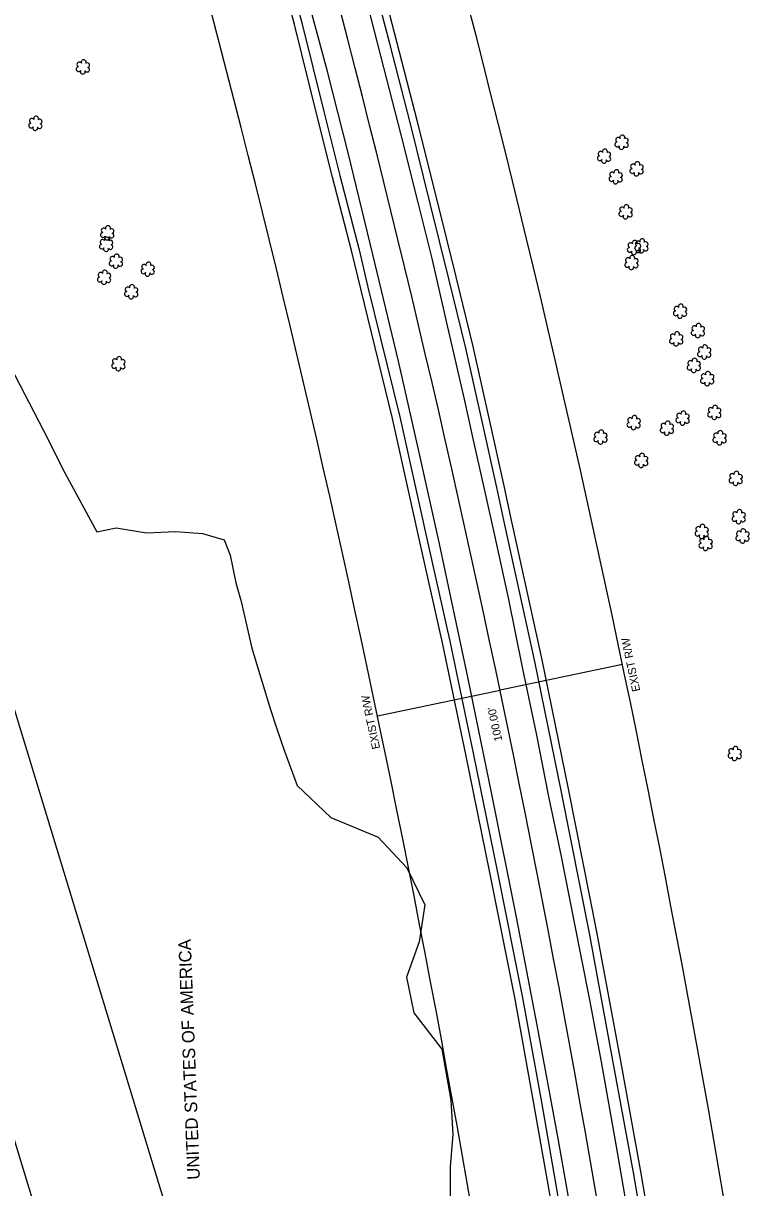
# Model space of a CAD drawing. Extents: x 3040896 to 3051146, y 687568 to 732976.
# Drawn here: x 3049079.8 to 3049370, y 699695.1 to 700160.6 of the extents above; entities that cross this region are included whole.
import ezdxf

# ---------------------------------------------------------------- set-up
doc = ezdxf.new("R2010")
doc.units = 0
for name, color, linetype in [('Exist Horizontal Alignment', 7, 'Continuous'), ('Exist Property Owner Text', 7, 'Continuous'), ('Exist Right of Way Easement Line', 7, 'Continuous'), ('Exist Right of Way Line', 7, 'Continuous'), ('Exist Right of Way Line Text', 7, 'Continuous'), ('Exist Right of Way Width CELL', 7, 'Continuous'), ('Exist Roads EOP', 7, 'Continuous'), ('Exist Roads EOT', 7, 'Continuous'), ('Exist Utilities Telephone UG Cable', 7, 'Continuous'), ('Exist Utilities Telephone UG FO', 7, 'Continuous'), ('Exist Vegetation Hedge Row', 7, 'Continuous'), ('Exist Vegetation Shrub CELL', 7, 'Continuous')]:
    doc.layers.add(name, color=color, linetype=linetype)

msp = doc.modelspace()

# ---------------------------------------------------------------- linework, layer by layer
at = {"layer": 'Exist Horizontal Alignment'}
msp.add_arc((3043661.74, 698719.83), 5730.14, 5.311648, 20.384728, dxfattribs=at)
at = {"layer": 'Exist Right of Way Easement Line'}
for points in [[(3049666.87, 696833.82), (3049559.11, 697113.37), (3049470.49, 697444.6), (3049413.18, 697783.79), (3049397.81, 698080.1), (3049375.2, 698381.33), (3049352.58, 698679.83), (3049330.23, 698981.5), (3049286.13, 699172.17), (3049243.18, 699362.29), (3049142.32, 699669.17), (3049049.87, 699972.98), (3048955.67, 700282.3), (3048862.1, 700588.56), (3048768.88, 700893.61), (3048673.73, 701201.02), (3048581.84, 701506.39), (3048488.68, 701812.86), (3048393.41, 702099.66), (3048327.28, 702409.73), (3048254.77, 702716.23)], [(3049620.05, 696816.27), (3049511.5, 697097.88), (3049421.59, 697433.95), (3049363.4, 697778.31), (3049347.91, 698076.93), (3049325.34, 698377.57), (3049302.71, 698676.1), (3049280.65, 698973.97), (3049237.39, 699161.03), (3049194.94, 699348.94), (3049094.64, 699654.09), (3049002.04, 699958.42), (3048907.84, 700267.72), (3048814.29, 700573.95), (3048721.09, 700878.92), (3048625.91, 701186.42), (3048533.98, 701491.92), (3048441.02, 701797.71), (3048345.09, 702086.53), (3048278.49, 702398.76), (3048206.12, 702704.68)]]:
    msp.add_lwpolyline(points, dxfattribs=at)
at = {"layer": 'Exist Right of Way Line'}
for radius, start, end in [(5780.14, 5.311648, 20.384728), (5680.14, 5.31165, 20.38473)]:
    msp.add_arc((3043661.74, 698719.83), radius, start, end, dxfattribs=at)
at = {"layer": 'Exist Right of Way Width CELL'}
for p in [(3049319.21, 699904.29), (3049221.34, 699883.8)]:
    msp.add_line(p, (3049270.31, 699894.06), dxfattribs=at)
at = {"layer": 'Exist Roads EOP'}
for points in [[(3049272.22, 699960.07), (3049269.04, 699975.05), (3049263.27, 700000.93), (3049256.6, 700030.77), (3049249.91, 700058.48), (3049242.36, 700088.59), (3049234.47, 700120.46), (3049226.22, 700152.5), (3049218.84, 700180.8), (3049210.87, 700210.52), (3049203.09, 700239.51), (3049197.58, 700260.64), (3049190.81, 700284.18), (3049184.25, 700307.59), (3049177.68, 700330.56), (3049170.54, 700355.14), (3049163.18, 700380.37), (3049154.31, 700409.57), (3049149.96, 700424.41), (3049143.73, 700444.19)], [(3049111.98, 700436.81), (3049124.72, 700396.82), (3049135.74, 700360.15), (3049146.01, 700324.8), (3049154.62, 700295.39), (3049167.26, 700249.38), (3049179.03, 700206.6), (3049191.13, 700160.84), (3049199.91, 700125.28), (3049206.26, 700099.78), (3049214.02, 700069.99), (3049217.55, 700055.18), (3049230.28, 700003.32), (3049237.65, 699970.23), (3049241.68, 699951.58)], [(3049347.66, 699547.48), (3049344.02, 699572.76), (3049338.03, 699614.54), (3049332.35, 699649.39), (3049323.62, 699701.12), (3049315.41, 699745.92), (3049305.99, 699796.9), (3049294.86, 699853.26), (3049284.22, 699905.49), (3049272.22, 699960.07)], [(3049241.68, 699951.58), (3049250.24, 699913.59), (3049259.62, 699868.86), (3049269.19, 699821.72), (3049279.29, 699771.03), (3049286.82, 699729.32), (3049294.19, 699686.97), (3049300.54, 699649.2), (3049306.66, 699608.94), (3049313.91, 699561.41), (3049321, 699512.94), (3049326.52, 699475.13), (3049330.37, 699446.52)]]:
    msp.add_lwpolyline(points, dxfattribs=at)
at = {"layer": 'Exist Roads EOT'}
for points in [[(3049246.09, 699952.46), (3049238.02, 699988.97), (3049229.72, 700025.54), (3049219.48, 700068.18), (3049209.77, 700108.28), (3049201.23, 700141.85), (3049190.4, 700181.84), (3049180.47, 700218.53), (3049169.47, 700258.3), (3049157.75, 700300.65), (3049144.9, 700345.57), (3049132.4, 700387.51), (3049123.05, 700417.75), (3049116.93, 700437.87)], [(3049139.55, 700440.23), (3049146.62, 700417.6), (3049154.5, 700391.75), (3049162.49, 700365.24), (3049168.94, 700342.83), (3049175.98, 700318.29), (3049183.98, 700289.9), (3049191.13, 700263.79), (3049197.57, 700239.54), (3049204.38, 700214.92), (3049211.51, 700188.67), (3049217.42, 700167.27), (3049223.69, 700142.87), (3049230.65, 700116.02), (3049237.51, 700088.9), (3049242.99, 700066.52), (3049249.3, 700039.07), (3049255.91, 700010.31), (3049259.61, 699993.9), (3049264.57, 699971.45), (3049267.92, 699956.51)], [(3049267.92, 699956.51), (3049273.54, 699930.94), (3049279.25, 699902.56), (3049284.75, 699876.64), (3049289.72, 699851.5), (3049294.77, 699827.48), (3049299.74, 699801.83), (3049305.98, 699770.24), (3049310.66, 699745.37), (3049316.68, 699711.59), (3049320.12, 699691.49)], [(3049333.78, 699452.89), (3049327.8, 699496.44), (3049322.39, 699534.06), (3049316.81, 699573.57), (3049309.09, 699623.38), (3049300.81, 699673.2), (3049293.48, 699714.73), (3049285.15, 699760.02), (3049276.82, 699803.21), (3049267.06, 699852.42), (3049257.45, 699899.24), (3049246.09, 699952.46)]]:
    msp.add_lwpolyline(points, dxfattribs=at)
at = {"layer": 'Exist Utilities Telephone UG Cable'}
for points in [[(3049238.75, 699950.95), (3049234.72, 699969.59), (3049227.36, 700002.63), (3049214.63, 700054.48), (3049211.11, 700069.26), (3049203.36, 700099.04), (3049197, 700124.56), (3049188.22, 700160.09), (3049176.14, 700205.82), (3049164.37, 700248.58), (3049151.73, 700294.58), (3049143.13, 700323.96), (3049132.87, 700359.3), (3049121.85, 700395.93), (3049109.12, 700435.9)], [(3049327.4, 699446.12), (3049323.55, 699474.71), (3049318.03, 699512.51), (3049310.94, 699560.97), (3049303.7, 699608.49), (3049297.58, 699648.73), (3049291.23, 699686.47), (3049283.86, 699728.79), (3049276.34, 699770.47), (3049266.25, 699821.13), (3049256.69, 699868.25), (3049247.31, 699912.95), (3049238.76, 699950.92)]]:
    msp.add_lwpolyline(points, dxfattribs=at)
at = {"layer": 'Exist Utilities Telephone UG FO'}
for points in [[(3049275.15, 699960.7), (3049271.97, 699975.69), (3049266.2, 700001.58), (3049259.53, 700031.45), (3049252.82, 700059.2), (3049245.27, 700089.32), (3049237.38, 700121.2), (3049229.12, 700153.25), (3049221.74, 700181.57), (3049213.77, 700211.29), (3049205.99, 700240.28), (3049200.48, 700261.43), (3049193.7, 700285), (3049187.13, 700308.41), (3049180.56, 700331.39), (3049173.42, 700355.97), (3049166.05, 700381.23), (3049157.19, 700410.43), (3049152.83, 700425.29), (3049146.59, 700445.09)], [(3049350.62, 699547.91), (3049346.99, 699573.18), (3049341, 699615), (3049335.31, 699649.89), (3049326.57, 699701.64), (3049318.36, 699746.46), (3049308.94, 699797.46), (3049297.81, 699853.85), (3049287.16, 699906.11), (3049275.15, 699960.72)]]:
    msp.add_lwpolyline(points, dxfattribs=at)
at = {"layer": 'Exist Vegetation Hedge Row'}
for points in [[(3049050.87, 700082.32), (3049054.28, 700062.39), (3049062.21, 700041.85), (3049074.66, 700023.59), (3049087.96, 699997.78), (3049096.61, 699980.59), (3049109.19, 699957.33), (3049116.94, 699958.88), (3049129.02, 699956.93), (3049140.67, 699957.39), (3049151.49, 699956.7), (3049160.03, 699954.17), (3049162.5, 699948.03), (3049164.79, 699936.86)], [(3049164.79, 699936.86), (3049166.82, 699929.44), (3049171.21, 699910.75), (3049178.53, 699886.67), (3049181.04, 699878.9), (3049184.19, 699869.56), (3049189.31, 699855.84)], [(3049189.31, 699855.84), (3049202.68, 699843.1), (3049221.58, 699835.3), (3049233.13, 699823.01), (3049240.2, 699808.17), (3049238.05, 699793.44), (3049232.92, 699779.26), (3049235.81, 699765.03), (3049247.08, 699750.43), (3049250.6, 699730.09), (3049251.42, 699716.37), (3049250.38, 699703.45), (3049250.37, 699687.6)]]:
    msp.add_lwpolyline(points, dxfattribs=at)
at = {"layer": 'Exist Vegetation Shrub CELL'}
for p, q in [((3049103.74, 700142.99), (3049103.74, 700142.99)), ((3049084.75, 700120.44), (3049084.75, 700120.44)), ((3049318.94, 700112.88), (3049318.94, 700112.88)), ((3049311.95, 700107.31), (3049311.95, 700107.31)), ((3049316.58, 700099.05), (3049316.58, 700099.05)), ((3049324.92, 700102.24), (3049324.92, 700102.24)), ((3049320.55, 700085.07), (3049320.55, 700085.07)), ((3049113.46, 700076.66), (3049113.46, 700076.66)), ((3049113.03, 700072.06), (3049113.03, 700072.06)), ((3049323.9, 700070.77), (3049323.9, 700070.77)), ((3049326.86, 700071.45), (3049326.86, 700071.45)), ((3049116.91, 700065.32), (3049116.91, 700065.32)), ((3049129.62, 700062.14), (3049129.62, 700062.14)), ((3049322.88, 700064.75), (3049322.88, 700064.75)), ((3049112.21, 700058.88), (3049112.21, 700058.88)), ((3049123.04, 700053.1), (3049123.04, 700053.1)), ((3049342.31, 700045.34), (3049342.31, 700045.34)), ((3049349.41, 700037.57), (3049349.41, 700037.57)), ((3049340.78, 700034.27), (3049340.78, 700034.27)), ((3049351.98, 700029.03), (3049351.98, 700029.03)), ((3049117.92, 700024.34), (3049117.92, 700024.34)), ((3049347.79, 700023.65), (3049347.79, 700023.65)), ((3049353.15, 700018.36), (3049353.15, 700018.36)), ((3049323.76, 700000.79), (3049323.76, 700000.79)), ((3049343.32, 700002.61), (3049343.32, 700002.61)), ((3049355.98, 700004.88), (3049355.98, 700004.88)), ((3049337.05, 699998.55), (3049337.05, 699998.55)), ((3049310.5, 699995.01), (3049310.5, 699995.01)), ((3049358.07, 699994.74), (3049358.07, 699994.74)), ((3049326.78, 699985.65), (3049326.78, 699985.65)), ((3049364.52, 699978.5), (3049364.52, 699978.5)), ((3049365.72, 699963.18), (3049365.72, 699963.18)), ((3049350.96, 699957.29), (3049350.96, 699957.29)), ((3049367.24, 699955.46), (3049367.24, 699955.46)), ((3049352.53, 699952.48), (3049352.53, 699952.48)), ((3049364.13, 699868.49), (3049364.13, 699868.49))]:
    msp.add_line(p, q, dxfattribs=at)
for centre, radius, start, end in [((3049102.26, 700144.12), 0.968, 35.8908, 245.4216), ((3049103.97, 700145.03), 0.99, 334.8391, 200.4717), ((3049105.41, 700143.86), 0.929, 284.4567, 126.0861), ((3049101.94, 700142.29), 0.955, 95.1099, 327.9534), ((3049103.61, 700141.31), 0.984, 151.2797, 21.387), ((3049105.38, 700142.06), 0.937, 204.9913, 73.4601), ((3049083.27, 700121.57), 0.968, 35.8908, 245.4216), ((3049084.98, 700122.48), 0.99, 334.8391, 200.4717), ((3049086.42, 700121.31), 0.929, 284.4567, 126.0861), ((3049082.95, 700119.74), 0.955, 95.1099, 327.9534), ((3049084.62, 700118.76), 0.984, 151.2797, 21.387), ((3049086.39, 700119.51), 0.937, 204.9913, 73.4601), ((3049317.14, 700112.17), 0.955, 95.1099, 327.9534), ((3049317.46, 700114), 0.968, 35.8908, 245.4216), ((3049319.17, 700114.92), 0.99, 334.8391, 200.4717), ((3049320.58, 700111.95), 0.937, 204.9913, 73.4601), ((3049320.62, 700113.74), 0.929, 284.4567, 126.0861), ((3049310.15, 700106.6), 0.955, 95.1099, 327.9534), ((3049310.47, 700108.44), 0.968, 35.8908, 245.4216), ((3049312.18, 700109.35), 0.99, 334.8391, 200.4717), ((3049313.63, 700108.18), 0.929, 284.4567, 126.0861), ((3049318.82, 700111.19), 0.984, 151.2797, 21.387), ((3049311.83, 700105.63), 0.984, 151.2797, 21.387), ((3049313.59, 700106.38), 0.937, 204.9913, 73.4601), ((3049323.44, 700103.36), 0.968, 35.8908, 245.4216), ((3049325.15, 700104.28), 0.99, 334.8391, 200.4717), ((3049326.59, 700103.11), 0.929, 284.4567, 126.0861), ((3049314.78, 700098.35), 0.955, 95.1099, 327.9534), ((3049315.1, 700100.18), 0.968, 35.8908, 245.4216), ((3049316.81, 700101.09), 0.99, 334.8391, 200.4717), ((3049318.22, 700098.12), 0.937, 204.9913, 73.4601), ((3049318.25, 700099.92), 0.929, 284.4567, 126.0861), ((3049323.12, 700101.53), 0.955, 95.1099, 327.9534), ((3049324.79, 700100.55), 0.984, 151.2797, 21.387), ((3049326.56, 700101.31), 0.937, 204.9913, 73.4601), ((3049316.45, 700097.37), 0.984, 151.2797, 21.387), ((3049318.75, 700084.36), 0.955, 95.1099, 327.9534), ((3049319.06, 700086.19), 0.968, 35.8908, 245.4216), ((3049320.78, 700087.11), 0.99, 334.8391, 200.4717), ((3049322.18, 700084.14), 0.937, 204.9913, 73.4601), ((3049322.22, 700085.93), 0.929, 284.4567, 126.0861), ((3049113.68, 700078.7), 0.99, 334.8391, 200.4717), ((3049320.42, 700083.38), 0.984, 151.2797, 21.387), ((3049111.65, 700075.95), 0.955, 95.1099, 327.9534), ((3049111.97, 700077.78), 0.968, 35.8908, 245.4216), ((3049113.26, 700074.1), 0.99, 334.8391, 200.4717), ((3049113.33, 700074.97), 0.984, 151.2797, 21.387), ((3049115.09, 700075.73), 0.937, 204.9913, 73.4601), ((3049115.13, 700077.53), 0.929, 284.4567, 126.0861), ((3049111.23, 700071.35), 0.955, 95.1099, 327.9534), ((3049111.55, 700073.18), 0.968, 35.8908, 245.4216), ((3049112.9, 700070.37), 0.984, 151.2797, 21.387), ((3049114.67, 700071.13), 0.937, 204.9913, 73.4601), ((3049114.7, 700072.92), 0.929, 284.4567, 126.0861), ((3049322.1, 700070.06), 0.955, 95.1099, 327.9534), ((3049322.41, 700071.89), 0.968, 35.8908, 245.4216), ((3049324.12, 700072.81), 0.99, 334.8391, 200.4717), ((3049325.06, 700070.74), 0.955, 95.1099, 327.9534), ((3049325.38, 700072.57), 0.968, 35.8908, 245.4216), ((3049325.53, 700069.84), 0.937, 204.9913, 73.4601), ((3049325.57, 700071.64), 0.929, 284.4567, 126.0861), ((3049326.73, 700069.76), 0.984, 151.2797, 21.387), ((3049327.09, 700073.49), 0.99, 334.8391, 200.4717), ((3049328.5, 700070.52), 0.937, 204.9913, 73.4601), ((3049328.53, 700072.32), 0.929, 284.4567, 126.0861), ((3049115.11, 700064.61), 0.955, 95.1099, 327.9534), ((3049115.43, 700066.44), 0.968, 35.8908, 245.4216), ((3049117.14, 700067.36), 0.99, 334.8391, 200.4717), ((3049118.59, 700066.19), 0.929, 284.4567, 126.0861), ((3049321.4, 700065.88), 0.968, 35.8908, 245.4216), ((3049323.11, 700066.79), 0.99, 334.8391, 200.4717), ((3049323.77, 700069.08), 0.984, 151.2797, 21.387), ((3049324.55, 700065.62), 0.929, 284.4567, 126.0861), ((3049110.73, 700060.01), 0.968, 35.8908, 245.4216), ((3049112.44, 700060.92), 0.99, 334.8391, 200.4717), ((3049116.79, 700063.63), 0.984, 151.2797, 21.387), ((3049118.55, 700064.39), 0.937, 204.9913, 73.4601), ((3049127.82, 700061.43), 0.955, 95.1099, 327.9534), ((3049128.14, 700063.26), 0.968, 35.8908, 245.4216), ((3049129.5, 700060.45), 0.984, 151.2797, 21.387), ((3049129.85, 700064.18), 0.99, 334.8391, 200.4717), ((3049131.26, 700061.21), 0.937, 204.9913, 73.4601), ((3049131.3, 700063), 0.929, 284.4567, 126.0861), ((3049321.08, 700064.05), 0.955, 95.1099, 327.9534), ((3049322.75, 700063.07), 0.984, 151.2797, 21.387), ((3049324.52, 700063.82), 0.937, 204.9913, 73.4601), ((3049110.41, 700058.18), 0.955, 95.1099, 327.9534), ((3049112.08, 700057.2), 0.984, 151.2797, 21.387), ((3049113.85, 700057.95), 0.937, 204.9913, 73.4601), ((3049113.88, 700059.75), 0.929, 284.4567, 126.0861), ((3049123.26, 700055.14), 0.99, 334.8391, 200.4717), ((3049121.24, 700052.4), 0.955, 95.1099, 327.9534), ((3049121.55, 700054.23), 0.968, 35.8908, 245.4216), ((3049122.91, 700051.42), 0.984, 151.2797, 21.387), ((3049124.67, 700052.17), 0.937, 204.9913, 73.4601), ((3049124.71, 700053.97), 0.929, 284.4567, 126.0861), ((3049340.83, 700046.47), 0.968, 35.8908, 245.4216), ((3049342.54, 700047.38), 0.99, 334.8391, 200.4717), ((3049343.98, 700046.21), 0.929, 284.4567, 126.0861), ((3049340.51, 700044.64), 0.955, 95.1099, 327.9534), ((3049342.18, 700043.66), 0.984, 151.2797, 21.387), ((3049343.95, 700044.42), 0.937, 204.9913, 73.4601), ((3049347.61, 700036.86), 0.955, 95.1099, 327.9534), ((3049347.93, 700038.69), 0.968, 35.8908, 245.4216), ((3049349.64, 700039.61), 0.99, 334.8391, 200.4717), ((3049351.05, 700036.64), 0.937, 204.9913, 73.4601), ((3049351.09, 700038.43), 0.929, 284.4567, 126.0861), ((3049338.98, 700033.56), 0.955, 95.1099, 327.9534), ((3049339.3, 700035.39), 0.968, 35.8908, 245.4216), ((3049340.65, 700032.58), 0.984, 151.2797, 21.387), ((3049341.01, 700036.31), 0.99, 334.8391, 200.4717), ((3049342.42, 700033.34), 0.937, 204.9913, 73.4601), ((3049342.45, 700035.13), 0.929, 284.4567, 126.0861), ((3049349.29, 700035.88), 0.984, 151.2797, 21.387), ((3049350.18, 700028.32), 0.955, 95.1099, 327.9534), ((3049350.49, 700030.15), 0.968, 35.8908, 245.4216), ((3049352.21, 700031.07), 0.99, 334.8391, 200.4717), ((3049353.61, 700028.1), 0.937, 204.9913, 73.4601), ((3049353.65, 700029.9), 0.929, 284.4567, 126.0861), ((3049116.12, 700023.64), 0.955, 95.1099, 327.9534), ((3049116.43, 700025.47), 0.968, 35.8908, 245.4216), ((3049118.14, 700026.38), 0.99, 334.8391, 200.4717), ((3049119.55, 700023.41), 0.937, 204.9913, 73.4601), ((3049119.59, 700025.21), 0.929, 284.4567, 126.0861), ((3049345.99, 700022.95), 0.955, 95.1099, 327.9534), ((3049346.31, 700024.78), 0.968, 35.8908, 245.4216), ((3049348.02, 700025.69), 0.99, 334.8391, 200.4717), ((3049349.43, 700022.72), 0.937, 204.9913, 73.4601), ((3049349.47, 700024.52), 0.929, 284.4567, 126.0861), ((3049351.85, 700027.34), 0.984, 151.2797, 21.387), ((3049117.79, 700022.66), 0.984, 151.2797, 21.387), ((3049347.67, 700021.97), 0.984, 151.2797, 21.387), ((3049351.67, 700019.48), 0.968, 35.8908, 245.4216), ((3049353.38, 700020.4), 0.99, 334.8391, 200.4717), ((3049354.83, 700019.22), 0.929, 284.4567, 126.0861), ((3049351.35, 700017.65), 0.955, 95.1099, 327.9534), ((3049353.03, 700016.67), 0.984, 151.2797, 21.387), ((3049354.79, 700017.43), 0.937, 204.9913, 73.4601), ((3049343.55, 700004.65), 0.99, 334.8391, 200.4717), ((3049354.18, 700004.17), 0.955, 95.1099, 327.9534), ((3049354.5, 700006.01), 0.968, 35.8908, 245.4216), ((3049356.21, 700006.92), 0.99, 334.8391, 200.4717), ((3049357.65, 700005.75), 0.929, 284.4567, 126.0861), ((3049321.96, 700000.09), 0.955, 95.1099, 327.9534), ((3049322.28, 700001.92), 0.968, 35.8908, 245.4216), ((3049323.99, 700002.83), 0.99, 334.8391, 200.4717), ((3049325.4, 699999.86), 0.937, 204.9913, 73.4601), ((3049325.44, 700001.66), 0.929, 284.4567, 126.0861), ((3049335.57, 699999.68), 0.968, 35.8908, 245.4216), ((3049337.28, 700000.59), 0.99, 334.8391, 200.4717), ((3049338.72, 699999.42), 0.929, 284.4567, 126.0861), ((3049341.52, 700001.9), 0.955, 95.1099, 327.9534), ((3049341.84, 700003.74), 0.968, 35.8908, 245.4216), ((3049343.2, 700000.92), 0.984, 151.2797, 21.387), ((3049344.96, 700001.68), 0.937, 204.9913, 73.4601), ((3049345, 700003.48), 0.929, 284.4567, 126.0861), ((3049355.85, 700003.19), 0.984, 151.2797, 21.387), ((3049357.61, 700003.95), 0.937, 204.9913, 73.4601), ((3049309.02, 699996.14), 0.968, 35.8908, 245.4216), ((3049310.73, 699997.05), 0.99, 334.8391, 200.4717), ((3049312.17, 699995.88), 0.929, 284.4567, 126.0861), ((3049323.64, 699999.11), 0.984, 151.2797, 21.387), ((3049335.25, 699997.85), 0.955, 95.1099, 327.9534), ((3049336.92, 699996.87), 0.984, 151.2797, 21.387), ((3049338.69, 699997.62), 0.937, 204.9913, 73.4601), ((3049356.59, 699995.87), 0.968, 35.8908, 245.4216), ((3049358.3, 699996.78), 0.99, 334.8391, 200.4717), ((3049359.74, 699995.61), 0.929, 284.4567, 126.0861), ((3049308.7, 699994.31), 0.955, 95.1099, 327.9534), ((3049310.37, 699993.33), 0.984, 151.2797, 21.387), ((3049312.14, 699994.08), 0.937, 204.9913, 73.4601), ((3049356.27, 699994.03), 0.955, 95.1099, 327.9534), ((3049357.94, 699993.05), 0.984, 151.2797, 21.387), ((3049359.71, 699993.81), 0.937, 204.9913, 73.4601), ((3049325.3, 699986.77), 0.968, 35.8908, 245.4216), ((3049327.01, 699987.69), 0.99, 334.8391, 200.4717), ((3049328.45, 699986.52), 0.929, 284.4567, 126.0861), ((3049324.98, 699984.94), 0.955, 95.1099, 327.9534), ((3049326.65, 699983.96), 0.984, 151.2797, 21.387), ((3049328.42, 699984.72), 0.937, 204.9913, 73.4601), ((3049362.72, 699977.79), 0.955, 95.1099, 327.9534), ((3049363.03, 699979.62), 0.968, 35.8908, 245.4216), ((3049364.39, 699976.81), 0.984, 151.2797, 21.387), ((3049364.75, 699980.54), 0.99, 334.8391, 200.4717), ((3049366.15, 699977.57), 0.937, 204.9913, 73.4601), ((3049366.19, 699979.36), 0.929, 284.4567, 126.0861), ((3049363.92, 699962.48), 0.955, 95.1099, 327.9534), ((3049364.24, 699964.31), 0.968, 35.8908, 245.4216), ((3049365.95, 699965.22), 0.99, 334.8391, 200.4717), ((3049367.36, 699962.25), 0.937, 204.9913, 73.4601), ((3049367.39, 699964.05), 0.929, 284.4567, 126.0861), ((3049349.47, 699958.42), 0.968, 35.8908, 245.4216), ((3049351.19, 699959.33), 0.99, 334.8391, 200.4717), ((3049352.63, 699958.16), 0.929, 284.4567, 126.0861), ((3049365.59, 699961.5), 0.984, 151.2797, 21.387), ((3049367.47, 699957.5), 0.99, 334.8391, 200.4717), ((3049349.16, 699956.59), 0.955, 95.1099, 327.9534), ((3049350.83, 699955.61), 0.984, 151.2797, 21.387), ((3049351.05, 699953.6), 0.968, 35.8908, 245.4216), ((3049352.59, 699956.36), 0.937, 204.9913, 73.4601), ((3049352.76, 699954.52), 0.99, 334.8391, 200.4717), ((3049354.21, 699953.35), 0.929, 284.4567, 126.0861), ((3049365.44, 699954.75), 0.955, 95.1099, 327.9534), ((3049365.76, 699956.59), 0.968, 35.8908, 245.4216), ((3049367.12, 699953.77), 0.984, 151.2797, 21.387), ((3049368.88, 699954.53), 0.937, 204.9913, 73.4601), ((3049368.92, 699956.33), 0.929, 284.4567, 126.0861), ((3049350.73, 699951.77), 0.955, 95.1099, 327.9534), ((3049352.41, 699950.79), 0.984, 151.2797, 21.387), ((3049354.17, 699951.55), 0.937, 204.9913, 73.4601), ((3049362.65, 699869.62), 0.968, 35.8908, 245.4216), ((3049364.36, 699870.53), 0.99, 334.8391, 200.4717), ((3049365.8, 699869.36), 0.929, 284.4567, 126.0861), ((3049362.33, 699867.79), 0.955, 95.1099, 327.9534), ((3049364, 699866.81), 0.984, 151.2797, 21.387), ((3049365.77, 699867.56), 0.937, 204.9913, 73.4601)]:
    msp.add_arc(centre, radius, start, end, dxfattribs=at)

# ---------------------------------------------------------------- texts
at = {"layer": 'Exist Property Owner Text'}
msp.add_text(' UNITED STATES OF AMERICA', height=5.0005, rotation=92.18, dxfattribs=at).set_placement((3049150.48, 699696.54))
at = {"layer": 'Exist Right of Way Line Text'}
for rotation, p in [(101.8314, (3049326.32, 699893.8)), (101.8192, (3049222.42, 699870.8))]:
    msp.add_text('EXIST R/W', height=3.2, rotation=rotation, dxfattribs=at).set_placement(p)
at = {"layer": 'Exist Right of Way Width CELL'}
msp.add_text("100.00'", height=3.2, rotation=101.8248, dxfattribs=at).set_placement((3049271.24, 699873.91))

doc.saveas('drawing.dxf')
